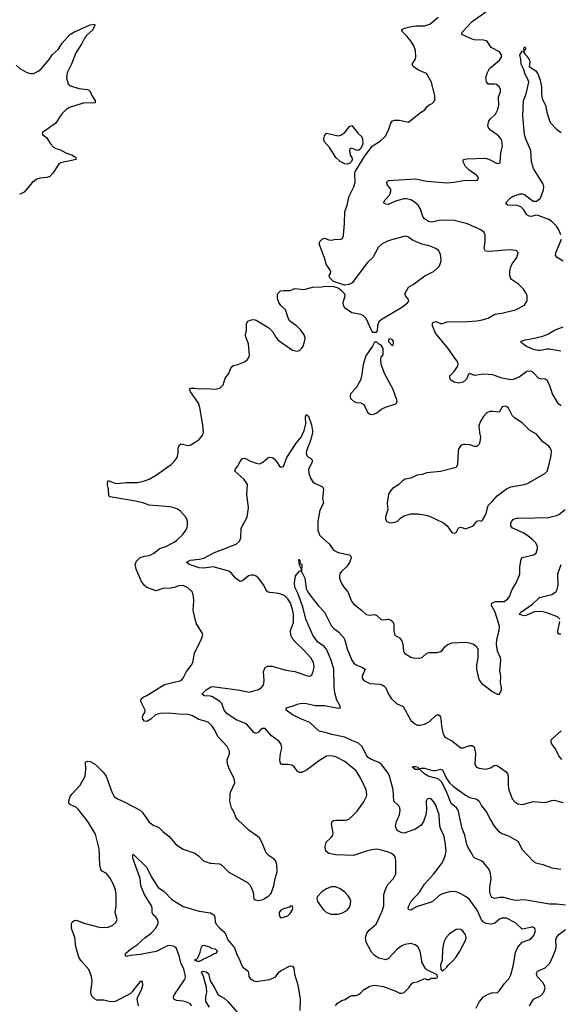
# Model space of a CAD drawing. Header units: inches. Extents: x 2057696 to 2160536, y 827480 to 1016834.
# Tile 272 of 422: x 2132871 to 2137615, y 935824 to 944480. Entities that reach past the tile are written whole.
import ezdxf

# ---------------------------------------------------------------- set-up
doc = ezdxf.new("R2010")
doc.units = ezdxf.units.IN
doc.header["$MEASUREMENT"] = 0
doc.layers.add('C1933', color=7, linetype='Continuous')
doc.layers.add('C1934', color=7, linetype='Continuous')

msp = doc.modelspace()

# ---------------------------------------------------------------- linework, layer by layer
at = {"layer": 'C1933', "color": 5}
for points, elevation in [([(2133914.7, 935810), (2133905.1, 935870), (2133909.5, 935890.5), (2133943.7, 935950), (2133952.9, 935992.9), (2133950, 936026), (2133930, 936024), (2133870.8, 935950), (2133864.1, 935935.9), (2133843.8, 935916.2), (2133710, 935849.8), (2133670, 935844.8), (2133610, 935861.5), (2133550, 935859.7), (2133530, 935871.6), (2133510.8, 935890.8), (2133499.7, 935910), (2133497.6, 935930), (2133508.3, 936028.3), (2133502.4, 936070), (2133480.5, 936130), (2133410, 936208.3), (2133390, 936239.5), (2133363.9, 936330), (2133356.1, 936410), (2133326.6, 936490), (2133326.6, 936533.4), (2133333, 936547), (2133350, 936562), (2133370, 936563), (2133436.4, 936536.4), (2133570, 936503.6), (2133610, 936498), (2133650, 936502.6), (2133690, 936520.4), (2133716.6, 936543.4), (2133727.8, 936570), (2133711.1, 936630), (2133718.9, 936690), (2133719.8, 936790), (2133714, 936830), (2133699.8, 936870), (2133669.8, 936929.8), (2133633.4, 936973.4), (2133595.9, 936995.9), (2133583.7, 937010), (2133575.6, 937050), (2133571.2, 937190), (2133539, 937319), (2133470, 937431.8), (2133382, 937542), (2133370, 937554.5), (2133317.2, 937577.2), (2133304.5, 937590), (2133302.4, 937610), (2133316.3, 937650), (2133330, 937670.4), (2133402.9, 937750), (2133447, 937830), (2133453.6, 937890), (2133450, 937952), (2133470, 937962.8), (2133490, 937958), (2133530, 937937.1), (2133556.2, 937916.2), (2133604.1, 937864.1), (2133630.8, 937830), (2133684.5, 937684.5), (2133702.8, 937650), (2133731, 937630), (2133790, 937605.5), (2133931.8, 937531.8), (2133951.8, 937511.8), (2134010, 937425.5), (2134050, 937394.9), (2134071.3, 937390), (2134097, 937377), (2134130, 937343), (2134182.6, 937302.6), (2134237.4, 937237.4), (2134270, 937210.3), (2134310, 937187.2), (2134410, 937152.4), (2134442, 937130), (2134486.9, 937086.9), (2134510, 937075.3), (2134545.8, 937065.8), (2134630, 937058.7), (2134650, 937046.7), (2134710, 936985.7), (2134874.2, 936894.2), (2134893.8, 936873.8), (2134907.3, 936850), (2134922.8, 936810), (2134931.3, 936751.3), (2134942, 936742), (2134970, 936736), (2135010, 936744.7), (2135062, 936778), (2135082, 936798), (2135106, 936870), (2135116.2, 936930), (2135133.6, 936990), (2135131.9, 937051.9), (2135123.3, 937083.3), (2135110, 937099.3), (2135065.2, 937130), (2135037.2, 937157.2), (2134999.5, 937250), (2134978, 937290), (2134890, 937352), (2134786.6, 937450), (2134772, 937470), (2134757, 937510), (2134732.8, 937552.8), (2134718.3, 937610), (2134721.3, 937670), (2134726, 937690), (2134762.9, 937770), (2134755.6, 937810), (2134713.2, 937893.2), (2134697.3, 937937.3), (2134696, 937970), (2134715.1, 938030), (2134714.7, 938050), (2134696.9, 938090), (2134615.9, 938175.9), (2134582.4, 938242.4), (2134563.1, 938270), (2134530, 938300.4), (2134510.6, 938310.6), (2134447.4, 938327.4), (2134390, 938360.4), (2134352.7, 938372.7), (2134270, 938374), (2134177, 938383), (2134110, 938382), (2134068.4, 938371.6), (2134023.7, 938330), (2133990, 938309.7), (2133970, 938313.3), (2133954.7, 938330), (2133951.3, 938350), (2133957.6, 938370), (2133971.8, 938390), (2133973.6, 938410), (2133944.2, 938470), (2133937.6, 938490), (2133938, 938510), (2133955.6, 938524.4), (2133990, 938538.5), (2134145.3, 938634.7), (2134290, 938670.3), (2134308.2, 938690), (2134338, 938750), (2134378, 938802), (2134393, 938830), (2134408, 938910), (2134467, 939030), (2134480.9, 939070), (2134475.1, 939090), (2134427.3, 939170), (2134413.3, 939210), (2134397.4, 939290), (2134402, 939370), (2134399.8, 939410), (2134390, 939446), (2134379.6, 939459.6), (2134350, 939486.3), (2134310, 939506.3), (2134270, 939503.1), (2134231.1, 939488.9), (2134196.7, 939483.3), (2134130, 939478.9), (2134070, 939459.5), (2133990, 939488.8), (2133970, 939505.7), (2133941.9, 939541.9), (2133894, 939650), (2133886.8, 939693.2), (2133898.9, 939721.1), (2133930, 939751.6), (2133970, 939765.2), (2134009.7, 939770.3), (2134030, 939777.6), (2134051.8, 939790), (2134105.5, 939834.5), (2134150, 939846.5), (2134230, 939887.4), (2134250, 939902), (2134304.8, 939955.2), (2134337.9, 940000)], 480), ([(2135648, 935812), (2135664.7, 935835.3), (2135702.8, 935857.2), (2135732.6, 935867.4), (2135770, 935893.4), (2135790, 935900.5), (2135830, 935902), (2135850, 935910.6), (2135870, 935924), (2135893.2, 935950), (2135950, 935983), (2135990, 935992.7), (2136070, 935979.3), (2136178.3, 935938.3), (2136210, 935922), (2136230, 935920.7), (2136251.7, 935928.3), (2136294, 935970), (2136316.5, 936003.5), (2136330, 936014.8), (2136370, 936021), (2136430, 936052), (2136450, 936042), (2136470, 936042), (2136490, 936054), (2136530, 936054), (2136542, 936058), (2136546, 936070), (2136542, 936082), (2136450, 936128), (2136440.2, 936140.2), (2136409.5, 936189.5), (2136391.4, 936291.4), (2136372.3, 936330), (2136347.7, 936347.7), (2136310, 936358.7), (2136258, 936350), (2136230, 936338.4), (2136190.8, 936310), (2136110, 936224), (2136090, 936216), (2136030, 936229.5), (2135990, 936252.7), (2135962.9, 936282.9), (2135917.4, 936370), (2135912.1, 936410), (2135923.1, 936450), (2135943, 936477), (2136005.4, 936530), (2136058.5, 936641.5), (2136071.8, 936690), (2136074.2, 936790), (2136090, 936842), (2136110, 936880.4), (2136156.9, 936930), (2136179.7, 936970), (2136179.7, 937079.7), (2136176.2, 937110), (2136166.6, 937130), (2136139.3, 937150), (2136104.2, 937164.2), (2136050, 937180.5), (2136010, 937186.6), (2135970, 937183.5), (2135930, 937174.3), (2135807, 937133), (2135650, 937137.4), (2135588.7, 937150), (2135564, 937170), (2135556, 937210), (2135564.5, 937250), (2135610, 937290.4), (2135623.5, 937310), (2135628.3, 937330), (2135612, 937410), (2135617.2, 937430), (2135630, 937439.1), (2135650, 937444.4), (2135730, 937442), (2135750, 937444.9), (2135770, 937454), (2135839.3, 937520.7), (2135895.7, 937604.3), (2135919.7, 937650), (2135923.5, 937670), (2135918.5, 937710), (2135869.9, 937809.9), (2135830, 937875.4), (2135730, 937958.5), (2135650, 938000.4), (2135610, 938009.7), (2135570, 938006.3), (2135499.1, 937960.9), (2135390, 937880.5), (2135350, 937860.7), (2135330, 937860.9), (2135314, 937870), (2135286, 937910), (2135266, 937926), (2135230, 937932.8), (2135172, 937932), (2135163, 937943), (2135158.7, 937970), (2135163.8, 938030), (2135175.1, 938075.1), (2135171.4, 938111.4), (2135150, 938138), (2135085.2, 938185.2), (2135030, 938247.6), (2135007.3, 938250), (2134990, 938239.6), (2134970, 938216.2), (2134950, 938205.1), (2134930, 938213.6), (2134865.1, 938290), (2134781.3, 938321.3), (2134696.8, 938376.8), (2134669.9, 938409.9), (2134648.2, 938468.2), (2134630, 938484.8), (2134566.1, 938526.1), (2134548, 938532), (2134495.8, 938535.8), (2134472.3, 938550), (2134511.5, 938590), (2134550, 938613.4), (2134570, 938617.6), (2134807, 938587), (2134889.2, 938569.2), (2134970, 938590.3), (2134994.7, 938605.3), (2135013.5, 938630), (2135022, 938670), (2135014.7, 938750), (2135030, 938784), (2135050, 938797.6), (2135090, 938797.4), (2135210, 938761.1), (2135290, 938750.3), (2135411.9, 938708.1), (2135429.3, 938710.7), (2135438.4, 938721.6), (2135451.4, 938748.6), (2135459.6, 938790), (2135454.7, 938830), (2135431.1, 938870), (2135370, 938938.3), (2135300.7, 939000.7), (2135274.1, 939034.1), (2135255.1, 939070), (2135253.5, 939110), (2135278.7, 939181.3), (2135277.6, 939250), (2135270, 939294), (2135251.1, 939350), (2135228, 939388), (2135208.8, 939408.8), (2135190, 939422), (2135150, 939437), (2135070, 939443.7), (2135050.7, 939450.7), (2135035.6, 939470), (2135017.2, 939510), (2134970, 939569.8), (2134950, 939588.6), (2134930, 939596.4), (2134910, 939597.3), (2134884, 939590), (2134830, 939547.6), (2134810, 939541.6), (2134770, 939571.3), (2134734, 939614), (2134710, 939633.5), (2134571.2, 939671.2), (2134490, 939657.5), (2134450, 939662), (2134361.2, 939690), (2134337, 939710), (2134372.3, 939727.7), (2134450, 939736.2), (2134490, 939747.1), (2134584.4, 939795.6), (2134774, 939870), (2134805.1, 939894.9), (2134814.2, 939925.8), (2134819.1, 940000)], 460), ([(2135493.4, 940000), (2135493.7, 939990), (2135510, 939944.4), (2135594.9, 939870), (2135630, 939815.5), (2135670, 939794.9), (2135770, 939777.1), (2135782.8, 939762.8), (2135785.3, 939750), (2135770.9, 939709.1), (2135743.7, 939670), (2135700.3, 939630), (2135686.7, 939610), (2135683.1, 939590), (2135683.7, 939570), (2135697, 939530), (2135721.3, 939490), (2135757, 939450), (2135787.1, 939367.1), (2135805.3, 939345.3), (2135875.5, 939290), (2135918, 939250), (2135950, 939245.5), (2135990, 939250.6), (2136010, 939241.6), (2136050, 939208), (2136070, 939205.5), (2136110.3, 939210.3), (2136130, 939204.9), (2136150, 939190.7), (2136159.3, 939170), (2136162, 939110), (2136170.4, 939070.4), (2136210, 939044.9), (2136230, 939021), (2136239.5, 938990), (2136246, 938930), (2136254, 938910), (2136310, 938877.1), (2136330.4, 938870.4), (2136390, 938866), (2136410, 938873), (2136450, 938911.6), (2136470, 938917.3), (2136542.3, 938917.7), (2136570, 938924.9), (2136585.4, 938934.6), (2136610, 938967.3), (2136630, 938984.9), (2136670, 939003), (2136790, 939008.4), (2136823.4, 939003.4), (2136861, 938990), (2136886.8, 938970), (2136898, 938950), (2136900.5, 938870), (2136888.4, 938810), (2136887.7, 938770), (2136905.5, 938690), (2136914, 938670), (2136930, 938647.3), (2137030, 938571.3), (2137070, 938552), (2137090, 938552), (2137108.7, 938590), (2137108.7, 938610), (2137099, 938650), (2137101.2, 938710), (2137093.6, 938753.6), (2137101.2, 938850), (2137099, 938870), (2137072.3, 938930), (2137062.9, 938990), (2137066, 939030), (2137087.8, 939110), (2137089.7, 939150), (2137050.5, 939270.5), (2137020.5, 939330), (2137022, 939350), (2137053.4, 939366.6), (2137130, 939366.3), (2137162.4, 939390), (2137177.4, 939410), (2137202, 939470), (2137235.1, 939530), (2137261.3, 939590), (2137267.8, 939610), (2137269.6, 939670.4), (2137281.6, 939738.4), (2137289.6, 939750.4), (2137303.6, 939756.4), (2137390, 939774.9), (2137411.3, 939790), (2137425.1, 939830), (2137422.6, 939850), (2137410, 939882), (2137380.5, 939910), (2137329.7, 939950), (2137296.3, 939970), (2137227.9, 940000)], 460), ([(2136651, 940000), (2136670, 939971.3), (2136690, 939964.7), (2136708.4, 939971.6), (2136723.6, 940000)], 480), ([(2136884.5, 935790), (2136915, 935850), (2136950, 935889.2), (2136990, 935912.9), (2137030, 935926.7), (2137070, 935924.9), (2137090, 935944.9), (2137132.8, 936007.2), (2137173, 936047), (2137190, 936083), (2137210, 936159.1), (2137230, 936280.7), (2137250, 936326.4), (2137290, 936370.5), (2137347.7, 936392.3), (2137370, 936405.5), (2137391.8, 936430), (2137406.6, 936470), (2137401.2, 936490), (2137381.5, 936501.5), (2137370, 936502.9), (2137310, 936486.6), (2137290, 936486), (2137230, 936540.5), (2137150, 936581.1), (2137110, 936581), (2137088.7, 936571.3), (2137050, 936537.4), (2137030, 936530.9), (2137010, 936527.9), (2136970, 936533.6), (2136950, 936544.8), (2136930, 936567.3), (2136892.9, 936652.9), (2136826.5, 936746.5), (2136797.6, 936770), (2136750, 936796.1), (2136718, 936810), (2136690, 936815.9), (2136650, 936811.5), (2136590, 936796.5), (2136559.5, 936780.5), (2136510, 936732.6), (2136490, 936722.3), (2136359, 936681), (2136310, 936652.8), (2136294.2, 936654.2), (2136290, 936659), (2136287.6, 936670), (2136293.7, 936690), (2136314.5, 936730), (2136385.8, 936810), (2136430, 936880.2), (2136510, 936969), (2136579.6, 937060.4), (2136596.9, 937090), (2136611, 937129), (2136619.7, 937170), (2136612.3, 937252.3), (2136600.5, 937310), (2136576.4, 937356.4), (2136565.4, 937390), (2136559.7, 937490), (2136530, 937574.5), (2136510, 937607), (2136490, 937629.5), (2136470, 937633.3), (2136461, 937630), (2136450, 937621.2), (2136445.7, 937610), (2136447.5, 937532.5), (2136443.1, 937490), (2136420.9, 937430), (2136400, 937400), (2136350, 937362.6), (2136251, 937330), (2136230, 937331.6), (2136197.2, 937350), (2136183.9, 937363.9), (2136174, 937390), (2136184, 937430), (2136209.8, 937490), (2136215.5, 937530), (2136213.6, 937550), (2136204, 937570), (2136159.7, 937610), (2136153.6, 937710), (2136123.5, 937830), (2136110, 937856.9), (2136053.8, 937930), (2136030, 937951.2), (2135958.7, 937978.7), (2135934.9, 937994.9), (2135917, 938017), (2135882.1, 938090), (2135850, 938119.6), (2135790, 938143), (2135730, 938174.1), (2135615.3, 938195.3), (2135570, 938211.8), (2135505.6, 938225.6), (2135421.1, 938301.1), (2135350, 938329.7), (2135269.6, 938370), (2135215.1, 938410), (2135215.3, 938430), (2135270, 938444.4), (2135310, 938462), (2135349.6, 938470.4), (2135391.5, 938468.5), (2135470, 938452.4), (2135550, 938452.3), (2135670, 938428.4), (2135692.3, 938430), (2135687, 938450), (2135659.1, 938499.1), (2135643.2, 938563.2), (2135637.3, 938610), (2135633.9, 938770), (2135610.3, 938850.3), (2135567.3, 938947.3), (2135548.9, 938968.9), (2135490, 939011), (2135448.1, 939070), (2135387, 939210), (2135359.3, 939319.3), (2135317.6, 939437.6), (2135291.5, 939490), (2135287, 939530), (2135296.9, 939590), (2135330, 939632), (2135346, 939634), (2135348, 939650), (2135330, 939686), (2135326, 939734), (2135330, 939734), (2135333.2, 939726.8), (2135334, 939694), (2135342, 939698), (2135350, 939696), (2135352.4, 939690), (2135350.4, 939630), (2135377.1, 939570), (2135390, 939481), (2135404.9, 939450), (2135430, 939411), (2135494.9, 939330), (2135550, 939272.4), (2135611.5, 939150), (2135630, 939130.3), (2135676, 939096), (2135722.6, 939042.6), (2135734.2, 939014.2), (2135749.4, 938950), (2135790, 938848.9), (2135810, 938824.7), (2135830, 938809.1), (2135885.2, 938785.2), (2135907.7, 938770), (2135881.3, 938710), (2135883.1, 938690), (2135898, 938670), (2135950, 938644), (2136037.5, 938637.5), (2136062.8, 938630), (2136079.1, 938619.1), (2136090, 938607.7), (2136113.8, 938550), (2136140.2, 938510), (2136184.9, 938470), (2136241.8, 938441.8), (2136310, 938320.4), (2136350, 938286), (2136370, 938278.3), (2136390, 938277.4), (2136430, 938287.4), (2136475.6, 938310), (2136530, 938362.4), (2136550, 938370.5), (2136562, 938362), (2136570, 938351), (2136573.7, 938333.7), (2136578.9, 938270), (2136591, 938211), (2136610, 938172.4), (2136670, 938139), (2136750, 938078), (2136770, 938078.9), (2136830, 938099.5), (2136850, 938100.4), (2136867.2, 938087.2), (2136877.7, 938030), (2136872.5, 937932.5), (2136886.8, 937910), (2136910, 937901.3), (2136970, 937890.4), (2137010, 937902.4), (2137050, 937926.7), (2137070, 937924.4), (2137148.2, 937868.2), (2137160.3, 937850), (2137165.2, 937830), (2137166.6, 937746.6), (2137171.8, 937710), (2137202.4, 937630), (2137224.8, 937604.8), (2137250, 937587.7), (2137290, 937581.3), (2137390, 937608), (2137490, 937597.3), (2137550, 937617.3), (2137570, 937619.1), (2137650, 937599.1)], 440), ([(2137618.9, 939210), (2137600.9, 939230), (2137506.7, 939266.7), (2137470, 939276), (2137403.3, 939276.7), (2137330, 939244.7), (2137310, 939240.7), (2137265.6, 939250), (2137273, 939270), (2137378.9, 939341.1), (2137440.7, 939399.3), (2137550, 939426.7), (2137586.5, 939453.5), (2137596.5, 939470), (2137605.7, 939510), (2137602.7, 939610), (2137632, 939690)], 440), ([(2137630, 939076.9), (2137610, 939079.3), (2137603.6, 939090), (2137603.8, 939103.8), (2137620.4, 939190)], 440), ([(2137636.3, 937976.3), (2137612.3, 938010), (2137580.9, 938070), (2137549.6, 938110), (2137543.7, 938130), (2137544, 938150), (2137632.1, 938227.9)], 440), ([(2137670, 936696.1), (2137590, 936704), (2137530, 936703.9), (2137310, 936742.7), (2137230, 936737.4), (2137190, 936744.2), (2137130, 936762.8), (2137090, 936764), (2137050, 936755.1), (2137023.1, 936763.1), (2137010, 936785.2), (2137005.3, 936810), (2137005.3, 936850), (2137016.8, 936930), (2137009, 936989), (2136990, 937021.6), (2136949.8, 937069.8), (2136930, 937085.1), (2136874, 937110), (2136861.5, 937121.5), (2136847.8, 937150), (2136815.9, 937195.9), (2136801.6, 937230), (2136783.9, 937310), (2136760.4, 937370), (2136727, 937530), (2136711.7, 937551.7), (2136664.5, 937590), (2136619.9, 937699.9), (2136579.2, 937779.2), (2136550, 937806.4), (2136462, 937830), (2136429.4, 937850), (2136390, 937889), (2136347.9, 937887.9), (2136324, 937910), (2136326.3, 937913.7), (2136350, 937914.4), (2136374, 937910), (2136378, 937898), (2136390, 937894), (2136401.2, 937898.8), (2136430, 937899.1), (2136467, 937887), (2136510, 937880.4), (2136530, 937880.5), (2136570, 937891), (2136584.9, 937884.9), (2136593.8, 937873.8), (2136622.6, 937810), (2136651.3, 937770), (2136681.4, 937741.4), (2136790, 937664), (2136830, 937642.7), (2136890, 937627), (2136910, 937610.5), (2136931.6, 937570), (2136978.9, 937510), (2137001, 937461), (2137044, 937390), (2137078.7, 937350), (2137110, 937326.7), (2137170, 937305.8), (2137250, 937257.6), (2137290, 937185.7), (2137390, 937080.3), (2137410, 937067.6), (2137470, 937054.6), (2137550, 937022.7), (2137630, 937013.6)], 420), ([(2134385.1, 935810), (2134370, 935829.7), (2134350, 935840.9), (2134310, 935851.6), (2134250, 935857.8), (2134226.2, 935870), (2134224.1, 935890), (2134233.1, 935910), (2134320.4, 936039.6), (2134326.4, 936050), (2134329, 936070), (2134313.1, 936133.1), (2134288.6, 936188.6), (2134273.3, 936250), (2134250, 936314.5), (2134230, 936331.8), (2134190, 936341), (2134170, 936336.8), (2134070, 936288.9), (2133930, 936261.8), (2133845.7, 936254.3), (2133810, 936243.7), (2133802.7, 936250), (2133800.9, 936270), (2133845.6, 936310), (2133906, 936350), (2133971.2, 936408.8), (2134028, 936450), (2134066.6, 936490), (2134088.5, 936531.5), (2134089.7, 936550), (2134084, 936570), (2134069.8, 936589.8), (2134044.2, 936610), (2134035.4, 936630), (2134037.1, 936670), (2134029.8, 936690), (2133969.4, 936789.4), (2133943.4, 936850), (2133936.8, 936870), (2133929.6, 936930.4), (2133865.1, 937110), (2133864.7, 937135.3), (2133870, 937142.8), (2133990, 937027), (2134030, 936942.6), (2134089.2, 936850), (2134137.4, 936817.4), (2134210, 936746), (2134310, 936683.1), (2134450, 936642.6), (2134547.7, 936627.7), (2134578, 936610), (2134586.8, 936590), (2134590.5, 936550), (2134599.3, 936530), (2134630, 936494.9), (2134674.7, 936454.7), (2134701.7, 936390), (2134760.5, 936320.5), (2134777, 936270), (2134807, 936210), (2134821.1, 936170), (2134832.4, 936150), (2134877.6, 936117.6), (2134883.1, 936103.1), (2134885.3, 936070), (2134897.3, 936050), (2134930, 936030.4), (2134950, 936024.9), (2135070, 936042.3), (2135110, 936059), (2135124.7, 936070), (2135150, 936106.7), (2135170, 936122.3), (2135250, 936163.7), (2135270, 936159.3), (2135280.9, 936140.9), (2135288.1, 936090), (2135316.5, 935996.5), (2135336.4, 935870), (2135333.4, 935770)], 460), ([(2137352.6, 935810), (2137389.8, 935870.2), (2137450, 935898.3), (2137478.4, 935930), (2137489.8, 935970), (2137485.3, 935990), (2137470, 936014.8), (2137420.4, 936070), (2137413.7, 936090), (2137416.6, 936103.4), (2137425.2, 936114.8), (2137490, 936146.2), (2137532.9, 936187.1), (2137562.5, 936250), (2137583.7, 936310), (2137586.8, 936330), (2137583.7, 936390), (2137589.8, 936410), (2137610, 936436.5), (2137670, 936483.1)], 420), ([(2134539.2, 935799.2), (2134509.2, 935850), (2134507, 935890), (2134516, 935930), (2134512.7, 935972.7), (2134486.2, 936070), (2134470, 936110.7), (2134485.1, 936114.9), (2134509.7, 936110.3), (2134530, 936095.3), (2134545.3, 936030), (2134585.2, 935970), (2134614.4, 935914.4), (2134636.1, 935896.1), (2134670, 935878), (2134701.6, 935850), (2134838.4, 935690)], 440)]:
    msp.add_lwpolyline(points, dxfattribs=dict(at, elevation=elevation))
for points, elevation in [([(2135650, 936855.6), (2135610, 936855.6), (2135570, 936839.5), (2135530, 936816), (2135486.8, 936770), (2135482.8, 936750), (2135488.3, 936728.3), (2135538.8, 936658.8), (2135570, 936630.8), (2135610, 936617.3), (2135630, 936616.3), (2135670, 936618), (2135710, 936628.5), (2135747, 936650), (2135766, 936670), (2135776.3, 936690), (2135781.6, 936730), (2135777, 936750), (2135758.3, 936778.3), (2135729.3, 936810), (2135690, 936838.4)], 480), ([(2135270, 936686), (2135250, 936686), (2135242, 936678), (2135190, 936664), (2135164.7, 936650), (2135151.3, 936630), (2135151.6, 936611.6), (2135162, 936590), (2135170, 936584.7), (2135230, 936602), (2135250, 936622), (2135270, 936654), (2135273.2, 936670)], 480), ([(2136730, 936484.5), (2136710, 936480.7), (2136650, 936444.5), (2136621.6, 936410), (2136601.6, 936370), (2136588.2, 936310), (2136584.7, 936210), (2136572, 936170), (2136572.7, 936132.7), (2136590, 936114), (2136628, 936150), (2136634, 936166), (2136677.5, 936202.5), (2136705.4, 936234.6), (2136740.9, 936290), (2136792.7, 936390), (2136797.2, 936410), (2136790, 936435.3), (2136770, 936465.2), (2136750, 936480.9)], 460), ([(2134430, 936199), (2134425.4, 936205.4), (2134408, 936212), (2134433.2, 936226.8), (2134441.5, 936238.5), (2134458.6, 936281.4), (2134470, 936330.8), (2134480.1, 936339.9), (2134490, 936344.4), (2134538.4, 936330), (2134558, 936318), (2134590, 936312.5), (2134610, 936291.6), (2134592.7, 936270), (2134574.4, 936265.6), (2134552.4, 936250), (2134481.2, 936218.8), (2134470, 936209.6), (2134450, 936201.2)], 440)]:
    msp.add_lwpolyline(points, close=True, dxfattribs=dict(at, elevation=elevation))
at = {"layer": 'C1934', "color": 5}
for points, elevation in [([(2134337.9, 940000), (2134338.8, 940001.2), (2134347.6, 940030), (2134347.3, 940070), (2134342, 940090), (2134329.5, 940110), (2134281.1, 940161.1), (2134258.2, 940178.2), (2134230, 940189.7), (2134190, 940197.4), (2134010, 940211.8), (2133953.4, 940233.4), (2133890, 940248.2), (2133665.1, 940285.1), (2133655.1, 940295.1), (2133653, 940350), (2133643, 940390), (2133642.9, 940410), (2133649.3, 940430), (2133707.1, 940407.1), (2133730, 940403.2), (2133808.3, 940411.7), (2133910, 940411.4), (2133970, 940424.9), (2134010, 940439.7), (2134066.8, 940473.2), (2134202, 940570), (2134230, 940596.4), (2134254.7, 940630), (2134265.1, 940670), (2134266, 940714), (2134277.5, 940742.5), (2134290, 940750.5), (2134350, 940737.1), (2134370, 940740.5), (2134415.2, 940764.8), (2134450, 940790.7), (2134480.9, 940830), (2134487.3, 940852.7), (2134483, 940917), (2134454.8, 941070), (2134442.6, 941110), (2134371.8, 941210), (2134365.1, 941234.9), (2134379.3, 941240.7), (2134410, 941242), (2134450, 941236.5), (2134510, 941237.6), (2134590, 941230.7), (2134630, 941241), (2134661.2, 941270), (2134677.2, 941330), (2134709.2, 941370), (2134725.2, 941410), (2134739, 941430), (2134750, 941438.8), (2134790, 941447.7), (2134846.8, 941473.2), (2134870, 941491), (2134885.2, 941510), (2134892.1, 941532.1), (2134881.6, 941630), (2134860.7, 941690), (2134858, 941710), (2134866, 941750), (2134864, 941810), (2134878, 941830), (2134910, 941842.8), (2134930, 941844), (2134950, 941839.1), (2135061, 941770), (2135097.5, 941737.5), (2135122.8, 941690), (2135144.1, 941664.1), (2135270, 941574), (2135310, 941564.9), (2135330, 941570.8), (2135349.2, 941590), (2135362.7, 941610), (2135379.3, 941660.7), (2135380.2, 941680.2), (2135373.2, 941710), (2135344, 941750), (2135305.2, 941790), (2135246, 941830), (2135235.1, 941850), (2135209.4, 941929.4), (2135167.7, 941967.7), (2135150, 941995.3), (2135137.2, 942030), (2135139, 942070), (2135164.7, 942095.3), (2135190, 942101), (2135250, 942098.8), (2135290, 942116), (2135370, 942107.3), (2135450, 942128), (2135529, 942131), (2135550, 942138), (2135630, 942134), (2135670, 942124), (2135700.9, 942100.9), (2135726.8, 942070), (2135730.7, 942050), (2135713.4, 941990), (2135714, 941970), (2135727.3, 941950), (2135790, 941904.9), (2135870, 941890.8), (2135890, 941881), (2135914.9, 941854.9), (2135970, 941734), (2136007.3, 941732.7), (2136016.4, 941743.6), (2136019, 941790), (2136033.2, 941830), (2136057.2, 941850), (2136229.4, 941950), (2136280.9, 941990), (2136290, 942002.8), (2136293.6, 942010), (2136290, 942019), (2136267, 942050), (2136258, 942070), (2136289.7, 942130.3), (2136330, 942153.4), (2136432.7, 942227.3), (2136510, 942266.4), (2136559.6, 942310), (2136575.1, 942350), (2136578, 942370), (2136570, 942419), (2136554, 942450), (2136529.7, 942469.7), (2136472.7, 942492.7), (2136406.7, 942506.7), (2136350, 942529.7), (2136323.5, 942543.5), (2136290, 942569.6), (2136270, 942576.2), (2136250, 942574.5), (2136110, 942537), (2136057.3, 942510), (2136023.6, 942476.4), (2135977.1, 942390), (2135930, 942344.5), (2135794.2, 942165.8), (2135768.8, 942151.2), (2135727.3, 942147.3), (2135630, 942179.5), (2135597.2, 942210), (2135593.2, 942230), (2135605.2, 942250), (2135606, 942270), (2135565.2, 942330), (2135557.2, 942370), (2135505.2, 942510), (2135509, 942530), (2135530, 942550.8), (2135550, 942558.8), (2135590, 942544), (2135610, 942542.8), (2135650, 942550.8), (2135690, 942546.8), (2135710, 942558), (2135717.6, 942582.4), (2135728.3, 942691.7), (2135729.7, 942790), (2135749.8, 942850), (2135767.4, 942930), (2135809.7, 943010), (2135820.5, 943050), (2135817.6, 943130), (2135823.5, 943150), (2135903.2, 943276.8), (2135970, 943368.5), (2136044.4, 943415.6), (2136085.7, 943454.3), (2136114.5, 943510), (2136134.5, 943570), (2136149.7, 943590.3), (2136170, 943597.6), (2136210, 943597), (2136290, 943580.7), (2136394.5, 943665.5), (2136432, 943688), (2136450, 943714.8), (2136470, 943730.7), (2136496.6, 943743.4), (2136521.2, 943770), (2136520.9, 943810), (2136492.7, 943930), (2136447, 944007), (2136376.6, 944036.6), (2136329.4, 944070), (2136322.9, 944090), (2136347.8, 944130), (2136355.1, 944150), (2136349.8, 944210), (2136335.1, 944250), (2136312.3, 944290), (2136275.8, 944335.8), (2136239.3, 944370), (2136228, 944390), (2136254.2, 944405.8), (2136302, 944418), (2136354.9, 944425.1), (2136430, 944426.9), (2136478.2, 944441.8), (2136550, 944501.6)], 480), ([(2137630, 941085.4), (2137605.9, 941105.9), (2137554.6, 941190), (2137530, 941269.3), (2137510, 941309.4), (2137490, 941320.7), (2137450, 941323), (2137433.2, 941330), (2137390, 941375.6), (2137370, 941387.8), (2137350.9, 941390.9), (2137330, 941386.6), (2137262.2, 941337.8), (2137210, 941316), (2137190, 941315.3), (2137110, 941327.9), (2137030, 941357.4), (2136950, 941363.5), (2136870, 941353.1), (2136830, 941369.6), (2136816.1, 941363.9), (2136799, 941321), (2136770, 941292.3), (2136730, 941284.8), (2136690, 941293.3), (2136660.7, 941310), (2136652, 941330), (2136652.7, 941350), (2136690, 941387.3), (2136719.3, 941430), (2136726, 941450), (2136723.7, 941470), (2136690, 941512.7), (2136639.5, 941590), (2136525.7, 941725.7), (2136500.5, 941790), (2136500.7, 941810), (2136510, 941822), (2136530, 941826), (2136570, 941810.4), (2136589.6, 941810.4), (2136630, 941823.7), (2136810, 941827.3), (2136890, 941833.7), (2136937.6, 941842.4), (2136990, 941857.8), (2137050, 941891), (2137110, 941900.6), (2137230, 941930.3), (2137309.5, 941970.5), (2137332.3, 942010), (2137332.7, 942050), (2137326.6, 942070), (2137300.7, 942110), (2137256.2, 942156.2), (2137195.1, 942195.1), (2137185.1, 942210), (2137181.3, 942230), (2137180.4, 942270), (2137188.8, 942311.2), (2137202.6, 942337.4), (2137241.6, 942390), (2137253.1, 942433.1), (2137235.3, 942450), (2137177.1, 942457.1), (2137002.6, 942442.6), (2136966.6, 942446.6), (2136955.6, 942470), (2136962.6, 942530), (2136962.4, 942590), (2136956.2, 942610), (2136932.7, 942630), (2136806.9, 942686.9), (2136690, 942715.5), (2136570, 942717.3), (2136510, 942702.8), (2136490, 942700.7), (2136465.2, 942705.2), (2136430, 942728.4), (2136415.1, 942750), (2136395.8, 942815.8), (2136374.3, 942850), (2136340, 942880), (2136310, 942896.8), (2136270, 942906.4), (2136250, 942905.6), (2136174.7, 942885.3), (2136110, 942856.4), (2136090, 942858), (2136069.7, 942870), (2136084.1, 942895.9), (2136123, 942937), (2136135.6, 942970), (2136135.1, 942990), (2136105.2, 943025.2), (2136095.6, 943050), (2136112.9, 943067.1), (2136350, 943080.9), (2136450, 943061.4), (2136630, 943045.8), (2136688.5, 943051.5), (2136790.4, 943070.4), (2136890, 943067.7), (2136895.3, 943070), (2136904, 943090), (2136889.2, 943110), (2136819.5, 943159.5), (2136789.8, 943189.8), (2136769.6, 943230), (2136774, 943250), (2136803.3, 943256.7), (2136962.2, 943262.2), (2136994.5, 943254.5), (2137070, 943217.3), (2137090, 943218), (2137096, 943224), (2137100.4, 943310), (2137115.3, 943370), (2137110, 943417.2), (2137099, 943439), (2137079.5, 943459.5), (2137009.3, 943510), (2136992.7, 943530), (2136986, 943550), (2136996.2, 943590), (2137009.6, 943610), (2137053.3, 943650), (2137076.4, 943690), (2137083.5, 943730), (2137081.3, 943798.7), (2137097.6, 943850), (2137098.4, 943870), (2137086, 943890), (2137062, 943910), (2137050, 943914), (2136990, 943914), (2136974.8, 943934.8), (2136969.6, 943970), (2136982.4, 944010), (2137001.6, 944050), (2137090, 944124.4), (2137106, 944150), (2137107.8, 944170), (2137090, 944196.9), (2137016.6, 944236.6), (2136985.1, 944285.1), (2136973.9, 944293.9), (2136950, 944300.5), (2136870, 944303.5), (2136850, 944308), (2136759.5, 944350), (2136762.4, 944370), (2136850, 944464.2), (2136968.4, 944550)], 460), ([(2132841.4, 944081.4), (2132874, 944050), (2132935.1, 944015.1), (2132970, 944006.4), (2132992.5, 944007.5), (2133039.3, 944030), (2133062.9, 944050), (2133130.8, 944129.2), (2133156.2, 944170), (2133210, 944219.3), (2133245.2, 944274.8), (2133312.7, 944350), (2133348.3, 944371.7), (2133490, 944434.4), (2133530, 944442), (2133533, 944433), (2133514.4, 944390), (2133458.5, 944341.5), (2133441.8, 944318.2), (2133417.4, 944270), (2133365.3, 944190), (2133326.7, 944090), (2133290, 944014), (2133281.6, 943970), (2133297.1, 943917.1), (2133317.6, 943897.6), (2133390, 943876.9), (2133466.9, 943866.9), (2133479.9, 943859.9), (2133490.3, 943850.3), (2133508.8, 943808.8), (2133536.3, 943770), (2133536, 943750), (2133514.6, 943745.4), (2133490, 943749.6), (2133430, 943746), (2133310, 943709.6), (2133279.1, 943690), (2133245.5, 943654.5), (2133227.5, 943632.5), (2133190, 943569.3), (2133071.6, 943488.4), (2133071.3, 943470), (2133105.8, 943445.8), (2133143.1, 943390), (2133170, 943360.4), (2133190, 943348.7), (2133230, 943336.4), (2133277.3, 943310), (2133336.3, 943290), (2133363.8, 943270), (2133367.3, 943250), (2133230, 943221.6), (2133213, 943207), (2133164.2, 943130), (2133136.9, 943103.1), (2133110, 943092.3), (2133050, 943087.3), (2133022.5, 943077.5), (2132981.6, 943050), (2132910, 942964.5), (2132870, 942943.7)], 480), ([(2137628.7, 942590), (2137610, 942634), (2137590, 942665.1), (2137547.7, 942707.7), (2137522.9, 942722.9), (2137430, 942759.7), (2137410, 942760.5), (2137370, 942749.6), (2137350, 942752), (2137330, 942763.7), (2137302.4, 942810), (2137275.9, 942835.9), (2137246.4, 942846.4), (2137162, 942850), (2137154.5, 942854.5), (2137146, 942870), (2137182.9, 942910), (2137209.5, 942930), (2137270, 942950.2), (2137290, 942950.2), (2137310, 942942.6), (2137385.9, 942885.9), (2137413.8, 942886.2), (2137450, 942912.7), (2137475.6, 942984.4), (2137479.8, 943010), (2137473.6, 943033.6), (2137387.6, 943172.4), (2137371.1, 943230), (2137365.7, 943330), (2137321.3, 943430), (2137309.7, 943470), (2137296.2, 943636.2), (2137302, 943770), (2137323.1, 943830), (2137346.4, 943930), (2137343.1, 943950), (2137312.1, 944010), (2137303.1, 944043.1), (2137278.9, 944090), (2137278, 944130), (2137269.8, 944170), (2137290, 944204.7), (2137298, 944202), (2137306, 944210), (2137304, 944230), (2137310, 944242), (2137322, 944230), (2137302, 944198), (2137318, 944170), (2137330, 944161), (2137351.3, 944130), (2137356, 944110), (2137350.8, 944070), (2137410, 944030.7), (2137430, 943998.8), (2137448.2, 943948.2), (2137459.8, 943890), (2137458.2, 943830), (2137464.1, 943784.1), (2137494.6, 943730), (2137506.5, 943666.5), (2137528.7, 943590), (2137539.5, 943570), (2137590, 943518.7), (2137631.6, 943490)], 440), ([(2137650, 942357.8), (2137596.3, 942390), (2137581.1, 942410), (2137583.9, 942430), (2137635.5, 942550)], 440), ([(2137630, 941565), (2137530, 941584.9), (2137510, 941584.7), (2137450, 941571.6), (2137430, 941572.5), (2137390, 941582.2), (2137328.3, 941608.3), (2137295.1, 941630), (2137275.3, 941650), (2137314.2, 941665.8), (2137383.3, 941676.7), (2137470, 941698.5), (2137521.2, 941718.8), (2137574.5, 941750), (2137650, 941780.7)], 440), ([(2136723.6, 940000), (2136730, 940012), (2136750, 940018), (2136790, 940004.7), (2136853.6, 940026.4), (2136864.7, 940035.3), (2136890, 940071.3), (2136910, 940078), (2136930, 940071.3), (2136940.2, 940079.8), (2136969.5, 940130.5), (2136989.6, 940210.4), (2137032, 940250), (2137070, 940294.9), (2137150, 940355.5), (2137190, 940374.4), (2137306.9, 940393.1), (2137336.2, 940403.8), (2137489, 940490), (2137507.3, 940512.7), (2137520.9, 940550), (2137543.7, 940650), (2137546, 940690), (2137535.9, 940715.9), (2137524, 940730), (2137470, 940769.5), (2137416, 940836), (2137357, 940870), (2137290, 940937.6), (2137220.9, 940980.9), (2137201.8, 941001.8), (2137170, 941063.7), (2137150, 941079.6), (2137130, 941083.6), (2137110, 941074.5), (2137090.3, 941029.7), (2137030, 941036.8), (2137004.7, 941035.3), (2136976.9, 941023.1), (2136947.7, 940992.3), (2136923, 940950), (2136908.2, 940910), (2136913, 940850), (2136923, 940810), (2136918, 940770), (2136910, 940748), (2136890, 940729), (2136870, 940729), (2136830, 940742.7), (2136790, 940747), (2136770, 940745.1), (2136750, 940737), (2136732.4, 940710), (2136725.7, 940690), (2136720.3, 940570), (2136710, 940543.7), (2136570, 940507.3), (2136450, 940497.2), (2136410, 940481.2), (2136364.5, 940475.5), (2136310, 940449), (2136259.8, 940440.2), (2136235.3, 940424.7), (2136202, 940390), (2136150, 940358), (2136130, 940338), (2136114.8, 940310), (2136102.8, 940230), (2136106.8, 940170), (2136086, 940110), (2136086.8, 940090), (2136098, 940070), (2136130, 940057.3), (2136170, 940062), (2136188.7, 940070), (2136220.5, 940099.5), (2136245.8, 940114.2), (2136270, 940125.5), (2136310, 940135.5), (2136375.2, 940135.2), (2136445.2, 940125.2), (2136475.2, 940115.2), (2136595.9, 940055.9), (2136630.7, 940030.7), (2136651, 940000)], 480), ([(2134819.1, 940000), (2134819.8, 940010), (2134870, 940107.3), (2134882.5, 940190), (2134869.1, 940310), (2134873, 940393), (2134866.4, 940410), (2134842.3, 940442.3), (2134762, 940510), (2134768.5, 940531.5), (2134787.7, 940552.3), (2134810, 940596), (2134830, 940622.8), (2134850, 940626), (2134899.9, 940599.9), (2134950, 940581.6), (2134983.2, 940576.8), (2135009, 940590), (2135050, 940626.8), (2135070, 940634.8), (2135090, 940630.8), (2135110, 940618.8), (2135130, 940596), (2135154.4, 940554.4), (2135170, 940546), (2135190, 940551), (2135219.8, 940630), (2135302.8, 940757.2), (2135346.2, 940810), (2135373.5, 940870), (2135386.5, 940926.5), (2135382.9, 940990), (2135389.3, 941010), (2135410, 940994), (2135437.8, 940917.8), (2135446.6, 940866.6), (2135446.7, 940850), (2135430.9, 940789.1), (2135391.7, 940690), (2135390.4, 940670), (2135395.5, 940650), (2135410, 940633.4), (2135430, 940624), (2135444, 940610), (2135443, 940590), (2135410.4, 940530), (2135413.4, 940490), (2135428.9, 940450), (2135450, 940418), (2135470, 940402.4), (2135530, 940376.3), (2135536.3, 940370), (2135541.6, 940350), (2135532.2, 940270), (2135541.3, 940230), (2135510.2, 940169.8), (2135491.7, 940070), (2135493.4, 940000)], 460), ([(2137227.9, 940000), (2137205.1, 940010), (2137189.7, 940030), (2137188.2, 940050), (2137195.8, 940070), (2137212, 940090), (2137250, 940101.8), (2137370, 940097.8), (2137430, 940102.8), (2137510, 940102), (2137590, 940121.3), (2137611, 940129), (2137665.5, 940174.5)], 460)]:
    msp.add_lwpolyline(points, dxfattribs=dict(at, elevation=elevation))
at = {"layer": 'C1934', "color": 5, "elevation": 480}
for points in [[(2135850, 943329.7), (2135830, 943334), (2135790, 943352.3), (2135774.8, 943345.2), (2135770.7, 943330), (2135773, 943310), (2135778, 943290), (2135792.7, 943270), (2135796.9, 943250), (2135785.7, 943230), (2135770, 943217.3), (2135750, 943209.8), (2135730, 943212.4), (2135690, 943233.3), (2135650, 943269.8), (2135595.4, 943355.4), (2135549.1, 943409.1), (2135544.1, 943435.9), (2135550, 943460.7), (2135570, 943483), (2135670, 943460.3), (2135696.2, 943463.8), (2135730.8, 943489.2), (2135770, 943540.5), (2135790, 943550.5), (2135843.1, 943483.1), (2135878.2, 943450), (2135886.2, 943430), (2135888.2, 943390), (2135872, 943348)], [(2136010, 941646), (2135990, 941646), (2135972, 941610), (2135915.5, 941524.5), (2135904.7, 941495.3), (2135890.5, 941450), (2135877, 941343), (2135868.2, 941310), (2135830, 941244), (2135781, 941190), (2135778, 941170), (2135781, 941150), (2135805.2, 941125.2), (2135830, 941114.8), (2135870.6, 941110.6), (2135896.3, 941096.3), (2135928, 941030), (2135950, 941013.4), (2135970.5, 941010.5), (2135990, 941014.4), (2136010, 941024.9), (2136047, 941053), (2136086.1, 941073.9), (2136176.9, 941103.1), (2136185.2, 941110), (2136189.3, 941130), (2136153.6, 941230), (2136082.8, 941362.8), (2136049.4, 941450), (2136045.2, 941494.8), (2136050, 941514), (2136067.3, 941532.7), (2136068, 941590), (2136050, 941618), (2136026, 941630)], [(2136130, 941675.3), (2136114, 941670), (2136114, 941650), (2136150, 941614), (2136158, 941630), (2136158, 941650), (2136150, 941666)]]:
    msp.add_lwpolyline(points, close=True, dxfattribs=at)

doc.saveas('drawing.dxf')
